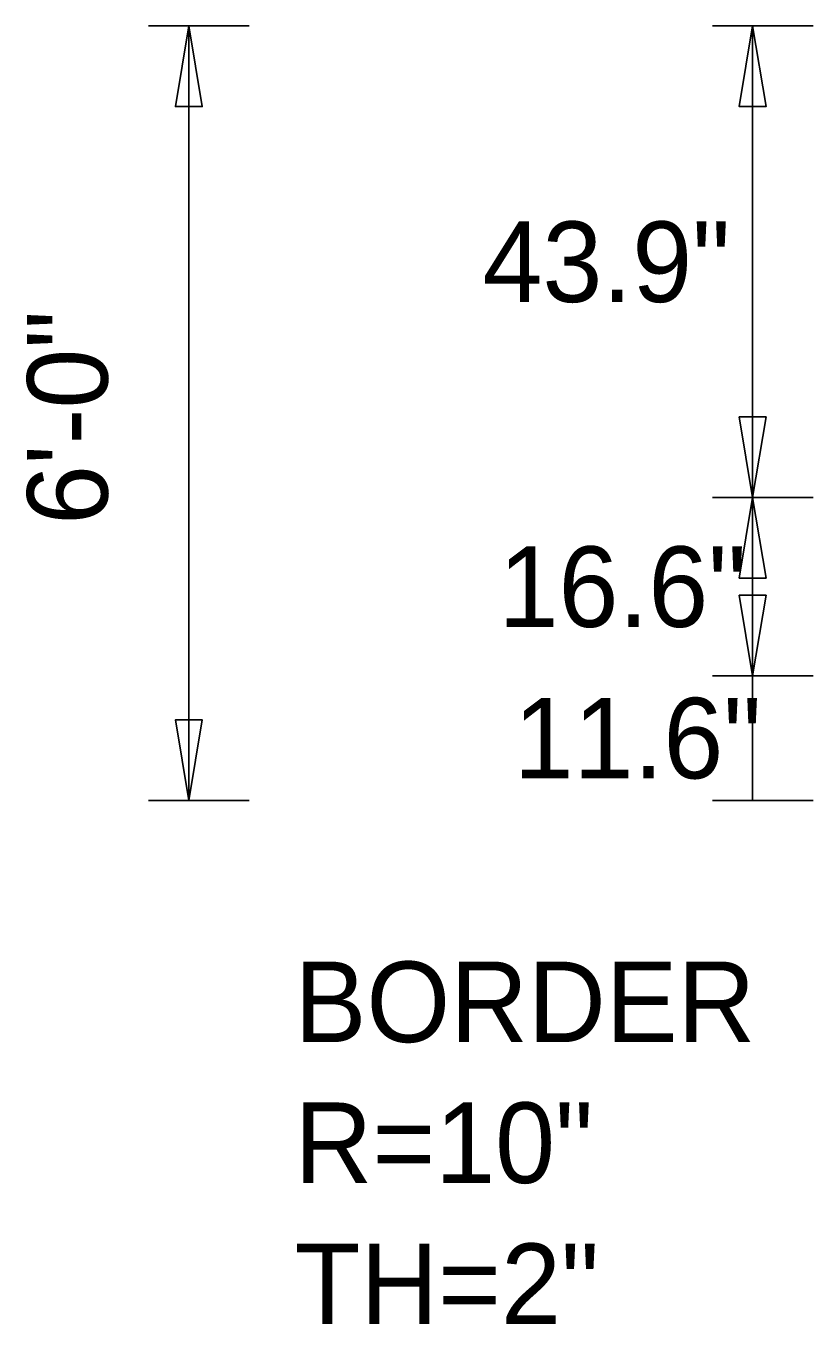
# Model space of a CAD drawing. Extents: x 1806251 to 1809821, y 414895 to 422886.
# Drawn here: x 1809675.786 to 1809676.519, y 415211.532 to 415212.741 of the extents above; entities that cross this region are included whole.
import ezdxf

# ---------------------------------------------------------------- set-up
doc = ezdxf.new("R2010")
doc.units = 0
doc.layers.add('GSDIMS', color=7, linetype='Continuous')

msp = doc.modelspace()

# ---------------------------------------------------------------- linework, layer by layer
at = {"layer": 'GSDIMS'}
for p, q in [((1809675.9942, 415212.7409), (1809675.9004, 415212.7409)), ((1809675.9379, 415212.0199), (1809675.9379, 415212.7409)), ((1809676.5192, 415212.7409), (1809676.4254, 415212.7409)), ((1809676.4629, 415212.3019), (1809676.4629, 415212.7409)), ((1809676.5192, 415212.3019), (1809676.4254, 415212.3019)), ((1809676.5192, 415212.3019), (1809676.4254, 415212.3019)), ((1809676.4629, 415212.3019), (1809676.4629, 415212.1359)), ((1809676.5192, 415212.1359), (1809676.4254, 415212.1359)), ((1809676.5192, 415212.1359), (1809676.4254, 415212.1359)), ((1809676.4629, 415212.0199), (1809676.4629, 415212.1359)), ((1809675.9942, 415212.0199), (1809675.9004, 415212.0199)), ((1809676.5192, 415212.0199), (1809676.4254, 415212.0199))]:
    msp.add_line(p, q, dxfattribs=at)
for points in [[(1809675.9379, 415212.7409), (1809675.9504, 415212.6659), (1809675.9254, 415212.6659)], [(1809676.4629, 415212.7409), (1809676.4754, 415212.6659), (1809676.4504, 415212.6659)], [(1809676.4629, 415212.3019), (1809676.4754, 415212.3769), (1809676.4504, 415212.3769)], [(1809676.4629, 415212.3019), (1809676.4754, 415212.2269), (1809676.4504, 415212.2269)], [(1809676.4629, 415212.1359), (1809676.4754, 415212.2109), (1809676.4504, 415212.2109)], [(1809675.9379, 415212.0199), (1809675.9504, 415212.0949), (1809675.9254, 415212.0949)]]:
    msp.add_lwpolyline(points, close=True, dxfattribs=at)

# ---------------------------------------------------------------- texts
for s, p in [('43.9"', (1809676.2114, 415212.4839)), ('16.6"', (1809676.2264, 415212.1814)), ('11.6"', (1809676.2404, 415212.0404)), ('BORDER', (1809676.0364, 415211.7949)), ('R=10"', (1809676.0364, 415211.6637)), ('TH=2"', (1809676.0364, 415211.5324))]:
    msp.add_text(s, height=0.075, dxfattribs=at).set_placement(p)
msp.add_text('6\'-0"', height=0.075, rotation=90, dxfattribs=at).set_placement((1809675.8624, 415212.2764))

doc.saveas('drawing.dxf')
